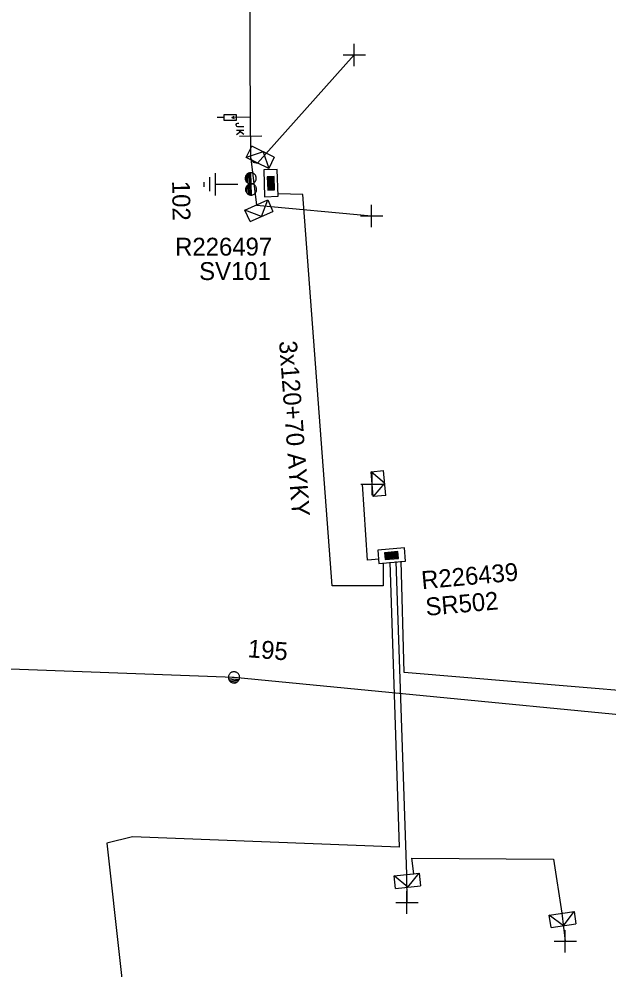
# Model space of a CAD drawing. Extents: x -544780 to -541582, y -1198995 to -1196551.
# Drawn here: x -542619 to -542586.1, y -1198578.2 to -1198525.1 of the extents above; entities that cross this region are included whole.
import ezdxf

# ---------------------------------------------------------------- set-up
doc = ezdxf.new("R2010")
doc.units = 0
for name, color, linetype in [('Vrstva 1', 7, 'Continuous'), ('Vrstva 13', 7, 'Continuous'), ('Vrstva 14', 7, 'Continuous'), ('Vrstva 15', 7, 'Continuous'), ('Vrstva 16', 7, 'Continuous'), ('Vrstva 18', 7, 'Continuous'), ('Vrstva 2', 7, 'Continuous'), ('Vrstva 28', 7, 'Continuous'), ('Vrstva 29', 7, 'Continuous'), ('Vrstva 30', 7, 'Continuous'), ('Vrstva 31', 7, 'Continuous'), ('Vrstva 34', 7, 'Continuous'), ('Vrstva 5', 7, 'Continuous'), ('Vrstva 52', 7, 'Continuous'), ('Vrstva 54', 7, 'Continuous'), ('Vrstva 59', 7, 'Continuous'), ('Vrstva 6', 7, 'Continuous'), ('Vrstva 8', 7, 'Continuous'), ('Vrstva 9', 7, 'Continuous')]:
    doc.layers.add(name, color=color, linetype=linetype)

# ---------------------------------------------------------------- blocks, each defined once
blk = doc.blocks.new('NN440')
at = {"layer": 'Vrstva 2'}
for points in [[(0.63, 0), (0.63, 0.06), (0.62, 0.13), (0.6, 0.19), (0.58, 0.25), (0.55, 0.31), (0.51, 0.37), (0.47, 0.42), (0.42, 0.46), (0.37, 0.51), (0.32, 0.54), (0.26, 0.57), (0.2, 0.59), (0.13, 0.61), (0.07, 0.62), (0, 0.63), (-0.06, 0.62), (-0.13, 0.61), (-0.19, 0.59), (-0.26, 0.57), (-0.31, 0.54), (-0.37, 0.51), (-0.42, 0.46), (-0.47, 0.42), (-0.51, 0.37), (-0.54, 0.31), (-0.57, 0.25), (-0.6, 0.19), (-0.62, 0.13), (-0.63, 0.06), (-0.63, 0), (-0.63, -0.07), (-0.62, -0.14), (-0.6, -0.2), (-0.57, -0.26), (-0.54, -0.32), (-0.51, -0.37), (-0.47, -0.43), (-0.42, -0.47), (-0.37, -0.51), (-0.31, -0.55), (-0.26, -0.58), (-0.19, -0.6), (-0.13, -0.62), (-0.06, -0.63), (0, -0.63), (0.07, -0.63), (0.13, -0.62), (0.2, -0.6), (0.26, -0.58), (0.32, -0.55), (0.37, -0.51), (0.42, -0.47), (0.47, -0.43), (0.51, -0.37), (0.55, -0.32), (0.58, -0.26), (0.6, -0.2), (0.62, -0.14), (0.63, -0.07), (0.63, 0)], [(-0.63, 0), (0.63, 0)], [(-0.6, -0.18), (0.57, -0.18)], [(-0.51, -0.32), (0.5, -0.32)], [(-0.37, -0.47), (0.35, -0.47)]]:
    blk.add_lwpolyline(points, dxfattribs=at)
blk = doc.blocks.new('NN450')
at = {"layer": 'Vrstva 2'}
for points in [[(0, 0), (0, 0.07), (-0.01, 0.13), (-0.03, 0.19), (-0.05, 0.25), (-0.08, 0.31), (-0.12, 0.37), (-0.16, 0.42), (-0.21, 0.46), (-0.26, 0.51), (-0.31, 0.54), (-0.37, 0.57), (-0.43, 0.59), (-0.5, 0.61), (-0.56, 0.62), (-0.63, 0.62), (-0.69, 0.62), (-0.75, 0.61), (-0.82, 0.59), (-0.88, 0.57), (-0.94, 0.54), (-0.99, 0.51), (-1.04, 0.46), (-1.09, 0.42), (-1.13, 0.37), (-1.17, 0.31), (-1.2, 0.25), (-1.22, 0.19), (-1.24, 0.13), (-1.25, 0.07), (-1.25, 0), (-1.25, -0.07), (-1.24, -0.13), (-1.22, -0.19), (-1.2, -0.25), (-1.17, -0.31), (-1.13, -0.37), (-1.09, -0.42), (-1.04, -0.46), (-0.99, -0.51), (-0.94, -0.54), (-0.88, -0.57), (-0.82, -0.59), (-0.75, -0.61), (-0.69, -0.62), (-0.62, -0.63), (-0.56, -0.62), (-0.5, -0.61), (-0.43, -0.59), (-0.37, -0.57), (-0.31, -0.54), (-0.26, -0.51), (-0.21, -0.46), (-0.16, -0.42), (-0.12, -0.37), (-0.08, -0.31), (-0.05, -0.25), (-0.03, -0.19), (-0.01, -0.13), (0, -0.07), (0, 0)], [(1.25, 0), (1.25, 0.07), (1.24, 0.13), (1.22, 0.19), (1.2, 0.25), (1.17, 0.31), (1.13, 0.37), (1.09, 0.42), (1.04, 0.46), (0.99, 0.51), (0.94, 0.54), (0.88, 0.57), (0.82, 0.59), (0.75, 0.61), (0.69, 0.62), (0.62, 0.62), (0.56, 0.62), (0.5, 0.61), (0.43, 0.59), (0.37, 0.57), (0.31, 0.54), (0.26, 0.51), (0.21, 0.46), (0.16, 0.42), (0.12, 0.37), (0.08, 0.31), (0.05, 0.25), (0.03, 0.19), (0.01, 0.13), (0, 0.07), (0, 0), (0, -0.07), (0.01, -0.13), (0.03, -0.19), (0.05, -0.25), (0.08, -0.31), (0.12, -0.37), (0.16, -0.42), (0.21, -0.46), (0.26, -0.51), (0.31, -0.54), (0.37, -0.57), (0.43, -0.59), (0.5, -0.61), (0.56, -0.62), (0.63, -0.63), (0.69, -0.62), (0.75, -0.61), (0.82, -0.59), (0.88, -0.57), (0.94, -0.54), (0.99, -0.51), (1.04, -0.46), (1.09, -0.42), (1.13, -0.37), (1.17, -0.31), (1.2, -0.25), (1.22, -0.19), (1.24, -0.13), (1.25, -0.07), (1.25, 0)], [(-1.25, 0), (1.25, 0)], [(-1.23, -0.16), (-0.02, -0.16)], [(-1.16, -0.32), (-0.09, -0.32)], [(-1.03, -0.47), (-0.22, -0.47)], [(0.02, -0.16), (1.23, -0.16)], [(0.09, -0.32), (1.16, -0.32)], [(0.22, -0.47), (1.03, -0.47)]]:
    blk.add_lwpolyline(points, dxfattribs=at)
blk = doc.blocks.new('NN840')
at = {"layer": 'Vrstva 15'}
for points in [[(0.003, 0.619), (0.003, -0.631)], [(-0.538, -0.385), (-0.538, -0.71)], [(-0.332, -0.385), (-0.332, -0.798)], [(-0.332, -0.641), (-0.125, -0.385)], [(-0.745, -0.71), (-0.745, -0.66)], [(-0.73, -0.764), (-0.745, -0.71)], [(-0.657, -0.798), (-0.73, -0.764)], [(-0.627, -0.798), (-0.657, -0.798)], [(-0.558, -0.764), (-0.627, -0.798)], [(-0.538, -0.71), (-0.558, -0.764)], [(-0.263, -0.557), (-0.091, -0.798)]]:
    blk.add_lwpolyline(points, dxfattribs=at)
blk = doc.blocks.new('NN800')
at = {"layer": 'Vrstva 1'}
for points in [[(-0.442, 0.442), (0.442, -0.442)], [(-0.442, -0.442), (0.442, 0.442)]]:
    blk.add_lwpolyline(points, dxfattribs=at)
blk = doc.blocks.new('NN820')
at = {"layer": 'Vrstva 13'}
for points in [[(-0.003, 0.004), (-0.003, -1.049)], [(-0.165, -0.813), (0.165, -0.813)], [(-0.165, -1.473), (-0.165, -0.813)], [(-0.003, -1.049), (-0.062, -0.926)], [(-0.003, -1.049), (0.057, -0.926)], [(0.165, -0.813), (0.165, -1.473)], [(0.165, -1.473), (-0.165, -1.473)], [(-0.003, -1.473), (-0.003, -1.871)]]:
    blk.add_lwpolyline(points, dxfattribs=at)
blk = doc.blocks.new('NN620')
at = {"layer": 'Vrstva 8'}
for points in [[(0.752, 0.004), (-0.748, 0.004)], [(-0.748, 0.004), (-0.748, -0.746)], [(0.752, -0.746), (0.752, 0.004)], [(0.368, -0.18), (-0.376, -0.18)], [(-0.376, -0.18), (-0.376, -0.558)], [(0.321, -0.227), (-0.329, -0.227)], [(-0.329, -0.227), (-0.329, -0.51)], [(-0.329, -0.51), (0.321, -0.51)], [(0.274, -0.274), (-0.281, -0.274)], [(-0.281, -0.274), (-0.281, -0.463)], [(-0.281, -0.463), (0.274, -0.463)], [(0.227, -0.321), (-0.234, -0.321)], [(-0.234, -0.321), (-0.234, -0.416)], [(-0.234, -0.416), (0.227, -0.416)], [(-0.193, -0.369), (0.185, -0.369)], [(0.227, -0.416), (0.227, -0.321)], [(0.274, -0.463), (0.274, -0.274)], [(0.321, -0.51), (0.321, -0.227)], [(0.368, -0.558), (0.368, -0.18)], [(-0.748, -0.746), (0.752, -0.746)], [(-0.376, -0.558), (0.368, -0.558)]]:
    blk.add_lwpolyline(points, dxfattribs=at)
blk = doc.blocks.new('NN630')
at = {"layer": 'Vrstva 9'}
for points in [[(-0.003, -0.7), (-0.703, 0)], [(-0.703, -0.7), (-0.703, 0), (0.697, 0), (0.697, -0.7)], [(-0.003, -0.7), (0.697, 0)], [(-0.703, -0.7), (0.697, -0.7)]]:
    blk.add_lwpolyline(points, dxfattribs=at)
blk = doc.blocks.new('NN810')
at = {"layer": 'Vrstva 14'}
for points in [[(0.004, -0.64), (0.004, -1.89)], [(0.629, -1.89), (-0.621, -1.89)], [(0.388, -2.2), (-0.399, -2.2)], [(0.004, -2.515), (-0.124, -2.515)], [(0.137, -2.515), (0.004, -2.515)]]:
    blk.add_lwpolyline(points, dxfattribs=at)

msp = doc.modelspace()

# ---------------------------------------------------------------- linework, layer by layer
at = {"layer": 'Vrstva 1'}
for points in [[(-542606.073, -1198532.89), (-542606.075, -1198532.223), (-542606.079, -1198530.985), (-542606.212, -1198500.206), (-542607.043, -1198470.192), (-542609.473, -1198444.298), (-542611.582, -1198414.313), (-542613.212, -1198386.164), (-542614.745, -1198363.481), (-542616.854, -1198334.556), (-542618.28, -1198307.45)], [(-542468.937, -1198575.165), (-542469.418, -1198575.393), (-542471.312, -1198575.063), (-542493.418, -1198570.581), (-542520.821, -1198568.867), (-542547.289, -1198568.867), (-542573.951, -1198565.092), (-542607.008, -1198561.88), (-542636.019, -1198560.809), (-542636.996, -1198560.774)]]:
    msp.add_lwpolyline(points, dxfattribs=at)
at = {"layer": 'Vrstva 5'}
for points in [[(-542598.673, -1198555.502), (-542598.671, -1198556.756), (-542601.515, -1198556.773), (-542603.156, -1198534.885), (-542604.538, -1198534.849)], [(-542598.297, -1198555.441), (-542597.765, -1198571.377), (-542612.692, -1198570.79), (-542614.114, -1198571.146), (-542611.922, -1198591), (-542610.441, -1198602.403), (-542603.926, -1198601.692), (-542603.983, -1198601.175)], [(-542597.959, -1198555.41), (-542597.353, -1198572.906), (-542596.953, -1198572.87), (-542597.072, -1198571.981), (-542589.135, -1198572.04), (-542588.682, -1198575.068)], [(-542574.8, -1198563.512), (-542597.487, -1198561.615), (-542597.668, -1198555.38)]]:
    msp.add_lwpolyline(points, dxfattribs=at)
at = {"layer": 'Vrstva 52'}
msp.add_lwpolyline([(-542598.895, -1198555.272), (-542599.551, -1198555.323), (-542599.822, -1198551.076), (-542599.286, -1198551.079)], dxfattribs=at)
at = {"layer": 'Vrstva 54'}
for points in [[(-542606.073, -1198532.89), (-542605.753, -1198535.479)], [(-542606.073, -1198532.89), (-542605.93, -1198533.079), (-542605.695, -1198533.129)]]:
    msp.add_lwpolyline(points, dxfattribs=at)
at = {"layer": 'Vrstva 59'}
for points in [[(-542605.695, -1198533.129), (-542600.28, -1198527.086)], [(-542605.753, -1198535.479), (-542599.318, -1198536.082)], [(-542597.353, -1198572.906), (-542597.338, -1198574.465)], [(-542588.682, -1198575.068), (-542588.488, -1198576.633)]]:
    msp.add_lwpolyline(points, dxfattribs=at)

# ---------------------------------------------------------------- block references
at = {"layer": 'Vrstva 13', "yscale": 0.5}
for name, p, xscale, rotation in [('NN450', (-542606.065, -1198534.294), 0.49999999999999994, -88.07673048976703), ('NN440', (-542607.009, -1198561.88), 0.5, -4.841730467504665)]:
    msp.add_blockref(name, p, dxfattribs=dict(at, xscale=xscale, rotation=rotation))
at = {"layer": 'Vrstva 15', "rotation": -90.11346946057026}
msp.add_blockref('NN810', (-542606.16, -1198534.326), dxfattribs=at)
at = {"layer": 'Vrstva 16', "rotation": -89.3776833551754}
msp.add_blockref('NN820', (-542606.08, -1198530.57), dxfattribs=at)
at = {"layer": 'Vrstva 18', "rotation": -89.3776833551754}
msp.add_blockref('NN840', (-542606.076, -1198531.633), dxfattribs=at)
at = {"layer": 'Vrstva 28'}
for p, rotation in [((-542605.316, -1198534.268), 91.93200001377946), ((-542598.227, -1198554.704), 5.1714333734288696)]:
    msp.add_blockref('NN620', p, dxfattribs=dict(at, rotation=rotation))
at = {"layer": 'Vrstva 31'}
for p, rotation in [((-542605.695, -1198533.129), 153.91417493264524), ((-542605.753, -1198535.479), 24.01211950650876), ((-542599.286, -1198551.079), 95.04402222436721), ((-542597.353, -1198572.906), 5.963116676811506), ((-542588.682, -1198575.068), 8.50582220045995)]:
    msp.add_blockref('NN630', p, dxfattribs=dict(at, rotation=rotation))
at = {"layer": 'Vrstva 34', "rotation": 45}
for p in [(-542600.28, -1198527.085), (-542599.318, -1198536.082), (-542599.286, -1198551.079), (-542597.338, -1198574.465), (-542588.488, -1198576.633)]:
    msp.add_blockref('NN800', p, dxfattribs=at)

# ---------------------------------------------------------------- texts
at = {"layer": 'Vrstva 14'}
for s, rotation, p in [('102', 270.75, (-542610.47, -1198534.13)), ('195', 355.158, (-542606.267, -1198560.751))]:
    msp.add_text(s, height=1, rotation=rotation, dxfattribs=at).set_placement(p)
at = {"layer": 'Vrstva 29'}
for s, rotation, p in [('R226497', 0.078, (-542610.301, -1198538.308)), ('R226439', 5.171, (-542596.488, -1198556.953))]:
    msp.add_text(s, height=1, rotation=rotation, dxfattribs=at).set_placement(p)
at = {"layer": 'Vrstva 30'}
for s, rotation, p in [('SV101', 0.078, (-542608.957, -1198539.671)), ('SR502', 5.171, (-542596.255, -1198558.443))]:
    msp.add_text(s, height=1, rotation=rotation, dxfattribs=at).set_placement(p)
at = {"layer": 'Vrstva 6'}
msp.add_text('3x120+70 AYKY', height=1, rotation=274.288, dxfattribs=at).set_placement((-542604.493, -1198543.094))

doc.saveas('drawing.dxf')
